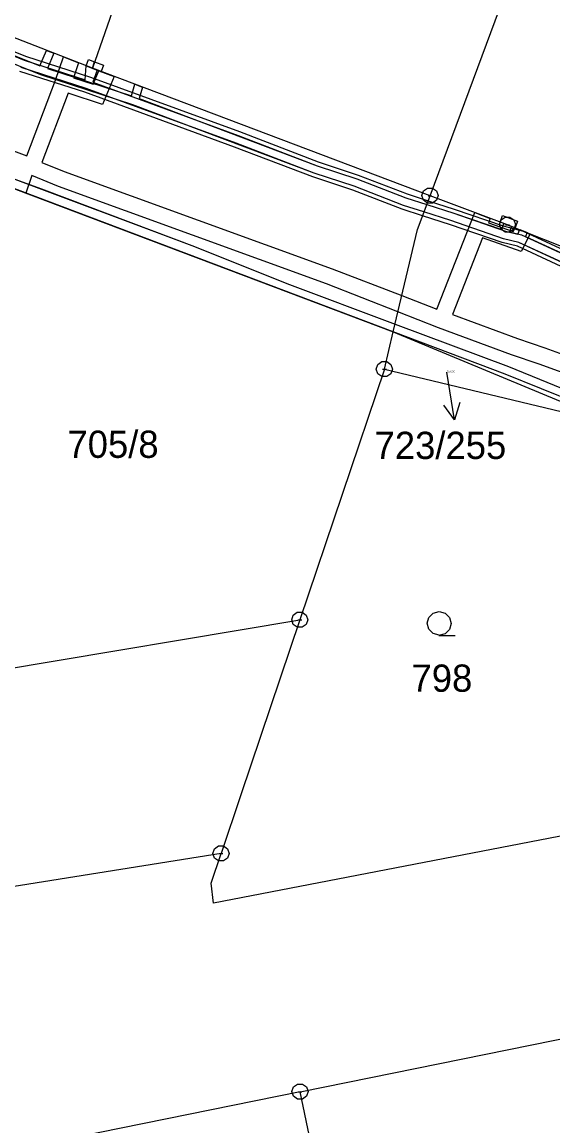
# Model space of a CAD drawing. Extents: x -759060 to -757386, y -1172273 to -1170948.
# Drawn here: x -757691.2 to -757658.1, y -1171174 to -1171105.2 of the extents above; entities that cross this region are included whole.
import ezdxf

# ---------------------------------------------------------------- set-up
doc = ezdxf.new("R2010")
doc.units = 0
for name, color, linetype in [('Vrstva 1', 7, 'Continuous'), ('Vrstva 13', 7, 'Continuous'), ('Vrstva 2', 7, 'Continuous'), ('Vrstva 3', 7, 'Continuous'), ('Vrstva 7', 7, 'Continuous'), ('Vrstva 8', 7, 'Continuous')]:
    doc.layers.add(name, color=color, linetype=linetype)

msp = doc.modelspace()

# ---------------------------------------------------------------- linework, layer by layer
at = {"layer": 'Vrstva 1'}
for p, q in [((-757676.85, -1171079.33), (-757686.85, -1171108.06)), ((-757665.78, -1171116.01), (-757656.05, -1171089.86)), ((-757686.85, -1171108.06), (-757706.42, -1171100.39)), ((-757665.78, -1171116.01), (-757686.85, -1171108.06)), ((-757692.58, -1171115.24), (-757668.07, -1171124.5)), ((-757666.56, -1171118.11), (-757665.78, -1171116.01)), ((-757660.94, -1171117.82), (-757665.78, -1171116.01)), ((-757668.07, -1171124.5), (-757666.56, -1171118.11)), ((-757660.94, -1171117.82), (-757647.94, -1171123.04)), ((-757668.62, -1171126.83), (-757668.07, -1171124.5)), ((-757668.07, -1171124.5), (-757654.14, -1171130.3)), ((-757668.62, -1171126.83), (-757673.9, -1171142.47)), ((-757668.62, -1171126.83), (-757654.14, -1171130.3)), ((-757702.85, -1171147.29), (-757673.9, -1171142.47)), ((-757673.9, -1171142.47), (-757677.58, -1171153.38)), ((-757677.58, -1171153.38), (-757678.82, -1171157.04)), ((-757654.76, -1171155.39), (-757679.3, -1171160.14)), ((-757678.82, -1171157.04), (-757726.05, -1171164.53)), ((-757679.44, -1171158.88), (-757678.82, -1171157.04)), ((-757679.3, -1171160.14), (-757679.44, -1171158.88)), ((-757673.89, -1171171.9), (-757647.8, -1171166.6)), ((-757673.89, -1171171.9), (-757695.6, -1171176.3)), ((-757673.22, -1171175.08), (-757673.89, -1171171.9))]:
    msp.add_line(p, q, dxfattribs=at)
at = {"layer": 'Vrstva 13'}
for p, q in [((-757703.33, -1171102.62), (-757690.12, -1171107.9)), ((-757690.07, -1171108.46), (-757703.57, -1171103.06)), ((-757696.04, -1171105.28), (-757691.03, -1171107.31)), ((-757695.98, -1171105.57), (-757691.11, -1171107.55)), ((-757690.12, -1171107.9), (-757689.72, -1171106.94)), ((-757689.72, -1171106.94), (-757689.25, -1171107.12)), ((-757689.25, -1171107.12), (-757689.65, -1171108.07)), ((-757691.11, -1171107.55), (-757687.29, -1171108.77)), ((-757691.03, -1171107.31), (-757686.96, -1171108.61)), ((-757689.15, -1171108.81), (-757688.65, -1171107.35)), ((-757688.65, -1171107.35), (-757687.71, -1171107.72)), ((-757687.71, -1171107.72), (-757688.02, -1171108.66)), ((-757687.23, -1171107.91), (-757687.08, -1171107.51)), ((-757687.08, -1171107.51), (-757686.71, -1171107.65)), ((-757686.85, -1171108.06), (-757686.71, -1171107.65)), ((-757686.71, -1171107.65), (-757686.85, -1171108.06)), ((-757686.71, -1171107.65), (-757686.15, -1171107.86)), ((-757687.32, -1171109.55), (-757691.37, -1171108.25)), ((-757687.23, -1171109.31), (-757691.29, -1171108.01)), ((-757684.32, -1171110.34), (-757690.07, -1171108.46)), ((-757689.65, -1171108.07), (-757684.41, -1171109.78)), ((-757687.29, -1171108.77), (-757687.23, -1171107.91)), ((-757687.23, -1171107.91), (-757686.54, -1171108.18)), ((-757686.85, -1171108.06), (-757687.23, -1171107.91)), ((-757686.54, -1171108.18), (-757686.85, -1171108.06)), ((-757686.54, -1171108.18), (-757686.82, -1171108.93)), ((-757686.8, -1171109.05), (-757686.44, -1171108.21)), ((-757686.3, -1171108.27), (-757686.54, -1171108.18)), ((-757686.44, -1171108.21), (-757685.48, -1171108.58)), ((-757686.15, -1171107.86), (-757686.3, -1171108.27)), ((-757690.93, -1171113.52), (-757689.15, -1171108.81)), ((-757688.02, -1171108.66), (-757686.8, -1171109.05)), ((-757686.96, -1171108.61), (-757677.67, -1171112.01)), ((-757686.82, -1171108.93), (-757677.76, -1171112.25)), ((-757685.48, -1171108.58), (-757686.22, -1171110.31)), ((-757684.41, -1171109.78), (-757684.19, -1171109.06)), ((-757684.19, -1171109.06), (-757683.72, -1171109.24)), ((-757688.36, -1171109.62), (-757690, -1171113.93)), ((-757686.22, -1171110.31), (-757688.36, -1171109.62)), ((-757677.97, -1171112.97), (-757687.32, -1171109.55)), ((-757677.88, -1171112.73), (-757687.23, -1171109.31)), ((-757683.72, -1171109.24), (-757683.93, -1171109.95)), ((-757673.01, -1171114.6), (-757684.32, -1171110.34)), ((-757683.93, -1171109.95), (-757672.83, -1171114.14)), ((-757702.04, -1171111.26), (-757689.85, -1171115.64)), ((-757677.76, -1171112.25), (-757672.83, -1171114.14)), ((-757677.67, -1171112.01), (-757672.75, -1171113.9)), ((-757692.84, -1171112.81), (-757690.93, -1171113.52)), ((-757673.09, -1171114.84), (-757677.97, -1171112.97)), ((-757673.01, -1171114.6), (-757677.88, -1171112.73)), ((-757690, -1171113.93), (-757688.61, -1171114.49)), ((-757672.75, -1171113.9), (-757670.26, -1171114.72)), ((-757692.36, -1171114.73), (-757680.47, -1171119.18)), ((-757688.61, -1171114.49), (-757671.89, -1171120.57)), ((-757670.52, -1171115.42), (-757673.01, -1171114.6)), ((-757670.52, -1171115.42), (-757673.01, -1171114.6)), ((-757672.83, -1171114.14), (-757670.34, -1171114.96)), ((-757672.83, -1171114.14), (-757670.34, -1171114.96)), ((-757670.26, -1171114.72), (-757667.2, -1171115.9)), ((-757668.07, -1171124.5), (-757692.58, -1171115.24)), ((-757668.07, -1171124.5), (-757692.13, -1171115.41)), ((-757690.63, -1171114.75), (-757691, -1171115.84)), ((-757688.97, -1171115.43), (-757690.63, -1171114.75)), ((-757670.6, -1171115.66), (-757673.09, -1171114.84)), ((-757670.34, -1171114.96), (-757667.28, -1171116.13)), ((-757670.34, -1171114.96), (-757667.28, -1171116.13)), ((-757691, -1171115.84), (-757691.95, -1171115.48)), ((-757689.85, -1171115.64), (-757680.47, -1171119.18)), ((-757672.23, -1171121.51), (-757688.97, -1171115.43)), ((-757667.52, -1171116.84), (-757670.6, -1171115.66)), ((-757667.44, -1171116.61), (-757670.52, -1171115.42)), ((-757667.44, -1171116.61), (-757670.52, -1171115.42)), ((-757667.2, -1171115.9), (-757665.89, -1171116.32)), ((-757666.16, -1171117.02), (-757667.44, -1171116.61)), ((-757666.16, -1171117.02), (-757667.44, -1171116.61)), ((-757667.28, -1171116.13), (-757665.98, -1171116.55)), ((-757667.28, -1171116.13), (-757665.98, -1171116.55)), ((-757665.98, -1171116.55), (-757664.29, -1171117.1)), ((-757665.98, -1171116.55), (-757664.29, -1171117.1)), ((-757665.89, -1171116.32), (-757664.27, -1171116.84)), ((-757666.24, -1171117.26), (-757667.52, -1171116.84)), ((-757664.51, -1171117.82), (-757666.24, -1171117.26)), ((-757664.49, -1171117.56), (-757666.16, -1171117.02)), ((-757664.49, -1171117.56), (-757666.16, -1171117.02)), ((-757665.35, -1171123.08), (-757662.98, -1171117.06)), ((-757664.29, -1171117.1), (-757661.29, -1171118.12)), ((-757664.29, -1171117.1), (-757661.06, -1171118.21)), ((-757664.27, -1171116.84), (-757661.21, -1171117.89)), ((-757662.98, -1171117.06), (-757662.02, -1171117.42)), ((-757662.02, -1171117.42), (-757662.13, -1171117.7)), ((-757661.4, -1171117.65), (-757661.26, -1171117.25)), ((-757661.26, -1171117.25), (-757660.32, -1171117.6)), ((-757661.28, -1171118.93), (-757664.51, -1171117.82)), ((-757661.2, -1171118.69), (-757664.49, -1171117.56)), ((-757661.2, -1171118.69), (-757664.49, -1171117.56)), ((-757662.13, -1171117.7), (-757660.59, -1171118.23)), ((-757661.17, -1171117.74), (-757661.4, -1171117.65)), ((-757661.29, -1171118.12), (-757661.17, -1171117.74)), ((-757661.21, -1171117.89), (-757659.97, -1171118.21)), ((-757661.17, -1171117.74), (-757660.94, -1171117.82)), ((-757660.94, -1171117.82), (-757661.17, -1171117.74)), ((-757660.94, -1171117.82), (-757660.7, -1171117.92)), ((-757660.7, -1171117.92), (-757660.94, -1171117.82)), ((-757660.7, -1171117.92), (-757660.81, -1171118.27)), ((-757660.47, -1171118.01), (-757660.7, -1171117.92)), ((-757660.59, -1171118.23), (-757660.47, -1171118.01)), ((-757660.32, -1171117.6), (-757660.47, -1171118.01)), ((-757660.47, -1171118.01), (-757659.53, -1171118.39)), ((-757660.3, -1171118.4), (-757660.18, -1171118.12)), ((-757660.18, -1171118.12), (-757659.72, -1171118.31)), ((-757662.51, -1171118.64), (-757664.38, -1171123.41)), ((-757660.09, -1171119.49), (-757662.51, -1171118.64)), ((-757660.23, -1171118.93), (-757661.2, -1171118.69)), ((-757660.23, -1171118.93), (-757661.2, -1171118.69)), ((-757661.06, -1171118.21), (-757660.3, -1171118.4)), ((-757660.81, -1171118.27), (-757660.07, -1171118.45)), ((-757659.53, -1171118.39), (-757660.09, -1171119.49)), ((-757660.07, -1171118.45), (-757656.42, -1171120.14)), ((-757659.97, -1171118.21), (-757656.32, -1171119.91)), ((-757659.72, -1171118.31), (-757659.82, -1171118.56)), ((-757659.82, -1171118.56), (-757652.08, -1171122.1)), ((-757680.47, -1171119.18), (-757674.72, -1171121.48)), ((-757680.47, -1171119.18), (-757674.72, -1171121.48)), ((-757660.32, -1171119.16), (-757661.28, -1171118.93)), ((-757656.7, -1171120.83), (-757660.32, -1171119.16)), ((-757656.6, -1171120.6), (-757660.23, -1171118.93)), ((-757652.28, -1171122.56), (-757660.23, -1171118.93)), ((-757671.89, -1171120.57), (-757667.54, -1171122.24)), ((-757674.72, -1171121.48), (-757667.96, -1171124.02)), ((-757674.72, -1171121.48), (-757667.96, -1171124.02)), ((-757667.78, -1171123.25), (-757672.23, -1171121.51)), ((-757667.54, -1171122.24), (-757665.35, -1171123.08)), ((-757665.25, -1171124.24), (-757667.78, -1171123.25)), ((-757664.38, -1171123.41), (-757660.33, -1171124.92)), ((-757667.96, -1171124.02), (-757660.88, -1171126.67)), ((-757667.96, -1171124.02), (-757660.88, -1171126.67)), ((-757660.69, -1171125.94), (-757665.25, -1171124.24)), ((-757661.08, -1171127.13), (-757668.07, -1171124.5)), ((-757661.08, -1171127.13), (-757668.07, -1171124.5)), ((-757660.33, -1171124.92), (-757658.62, -1171125.49)), ((-757658.62, -1171125.49), (-757641.83, -1171131.66)), ((-757658.96, -1171126.51), (-757660.69, -1171125.94)), ((-757660.88, -1171126.67), (-757650.99, -1171130.69)), ((-757660.88, -1171126.67), (-757650.99, -1171130.69)), ((-757642.21, -1171132.68), (-757658.96, -1171126.51)), ((-757651.17, -1171131.17), (-757661.08, -1171127.13)), ((-757651.17, -1171131.17), (-757661.08, -1171127.13))]:
    msp.add_line(p, q, dxfattribs=at)
at = {"layer": 'Vrstva 3'}
msp.add_lwpolyline([(-757665.2, -1171143.42), (-757665.58, -1171143.32), (-757665.85, -1171143.05), (-757665.95, -1171142.68), (-757665.85, -1171142.31), (-757665.58, -1171142.04), (-757665.21, -1171141.94), (-757664.84, -1171142.04), (-757664.57, -1171142.31), (-757664.47, -1171142.69), (-757664.57, -1171143.07), (-757664.84, -1171143.34), (-757665.22, -1171143.44), (-757664.22, -1171143.44)], dxfattribs=at)
at = {"layer": 'Vrstva 7'}
msp.add_line((-757664.261, -1171129.981), (-757664.74, -1171127.02), dxfattribs=at)
msp.add_lwpolyline([(-757663.927, -1171128.914), (-757664.261, -1171129.981), (-757664.914, -1171129.074)], dxfattribs=at)
at = {"layer": 'Vrstva 8'}
for p, q in [((-757665.9, -1171116.01), (-757665.66, -1171116.01)), ((-757661.06, -1171117.82), (-757660.82, -1171117.82)), ((-757668.74, -1171126.83), (-757668.5, -1171126.83)), ((-757674.02, -1171142.47), (-757673.78, -1171142.47)), ((-757678.94, -1171157.04), (-757678.7, -1171157.04)), ((-757674.01, -1171171.9), (-757673.77, -1171171.9))]:
    msp.add_line(p, q, dxfattribs=at)
for points in [[(-757665.63, -1171115.53), (-757665.38, -1171115.71), (-757665.28, -1171116), (-757665.38, -1171116.29), (-757665.63, -1171116.47), (-757665.94, -1171116.47), (-757666.19, -1171116.29), (-757666.29, -1171116), (-757666.19, -1171115.71), (-757665.94, -1171115.53)], [(-757660.79, -1171117.34), (-757660.54, -1171117.52), (-757660.44, -1171117.81), (-757660.54, -1171118.1), (-757660.79, -1171118.28), (-757661.1, -1171118.28), (-757661.35, -1171118.1), (-757661.45, -1171117.81), (-757661.35, -1171117.52), (-757661.1, -1171117.34)], [(-757668.47, -1171126.35), (-757668.22, -1171126.53), (-757668.12, -1171126.82), (-757668.22, -1171127.11), (-757668.47, -1171127.29), (-757668.78, -1171127.29), (-757669.03, -1171127.11), (-757669.13, -1171126.82), (-757669.03, -1171126.53), (-757668.78, -1171126.35)], [(-757673.75, -1171141.99), (-757673.5, -1171142.17), (-757673.4, -1171142.46), (-757673.5, -1171142.75), (-757673.75, -1171142.93), (-757674.06, -1171142.93), (-757674.31, -1171142.75), (-757674.41, -1171142.46), (-757674.31, -1171142.17), (-757674.06, -1171141.99)], [(-757678.67, -1171156.56), (-757678.42, -1171156.74), (-757678.32, -1171157.03), (-757678.42, -1171157.32), (-757678.67, -1171157.5), (-757678.98, -1171157.5), (-757679.23, -1171157.32), (-757679.33, -1171157.03), (-757679.23, -1171156.74), (-757678.98, -1171156.56)], [(-757673.74, -1171171.42), (-757673.49, -1171171.6), (-757673.39, -1171171.89), (-757673.49, -1171172.18), (-757673.74, -1171172.36), (-757674.05, -1171172.36), (-757674.3, -1171172.18), (-757674.4, -1171171.89), (-757674.3, -1171171.6), (-757674.05, -1171171.42)]]:
    msp.add_lwpolyline(points, close=True, dxfattribs=at)

# ---------------------------------------------------------------- texts
at = {"layer": 'Vrstva 2'}
for s, height, p in [('723/255', 0.1, (-757664.726, -1171127.02)), ('705/8', 1.7, (-757688.403, -1171132.36)), ('798', 1.7, (-757666.934, -1171146.95))]:
    msp.add_text(s, height=height, dxfattribs=at).set_placement(p)
at = {"layer": 'Vrstva 7'}
msp.add_text('723/255', height=1.7, dxfattribs=at).set_placement((-757669.24, -1171132.43))

doc.saveas('drawing.dxf')
